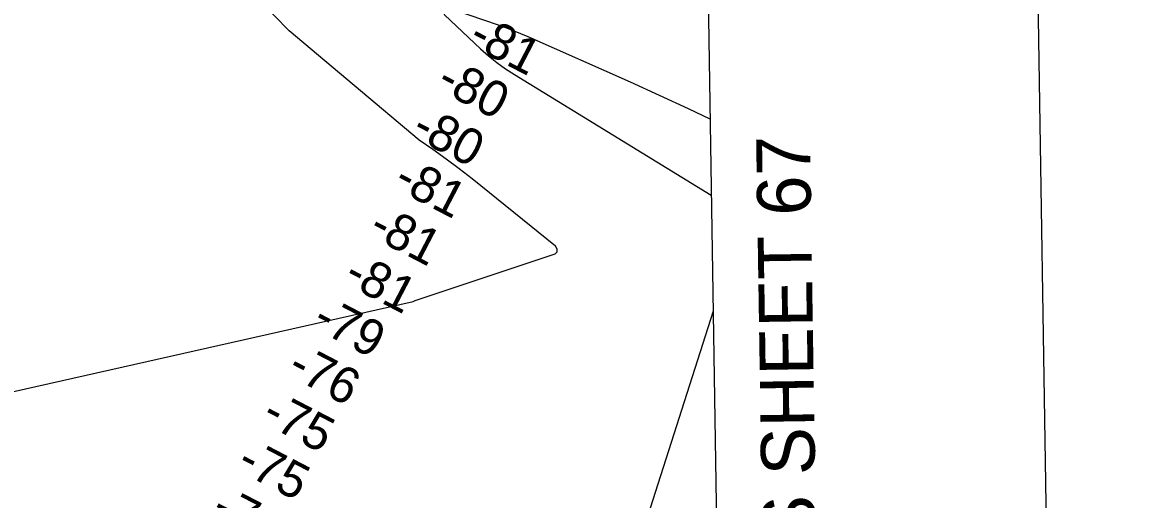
# Model space of a CAD drawing. Extents: x 3823584 to 3861785, y 301729 to 327625.
# Drawn here: x 3858261 to 3860359, y 316196 to 317083 of the extents above; entities that cross this region are included whole.
import ezdxf

# ---------------------------------------------------------------- set-up
doc = ezdxf.new("R2010")
doc.units = 0
for name, color, linetype in [('V-ANNO-SYMB', 7, 'Continuous'), ('V-ANNO-TEXT', 7, 'Continuous'), ('V-GRID-FRAM', 7, 'Continuous'), ('V-RIVR-RANG', 7, 'Continuous'), ('V-ROAD-CNTR', 7, 'Continuous'), ('V-TOPO-MINR', 7, 'Continuous'), ('V-UTIL-LINE', 7, 'Continuous')]:
    doc.layers.add(name, color=color, linetype=linetype)

msp = doc.modelspace()

# ---------------------------------------------------------------- linework, layer by layer
at = {"layer": 'V-ANNO-SYMB'}
msp.add_lwpolyline([(3827279.7, 302980), (3860358.9, 303490.1), (3860005.6, 326403.9), (3826926.4, 325893.9), (3827279.7, 302980)], dxfattribs=at)
at = {"layer": 'V-GRID-FRAM'}
msp.add_lwpolyline([(3827552.2, 325336), (3859397.3, 325827), (3859685.5, 307646.8), (3827824.6, 307155.6), (3827552.2, 325336)], dxfattribs=at)
at = {"layer": 'V-ROAD-CNTR'}
msp.add_spline([(3854116.1, 316942.4), (3854169.4, 316931.5), (3854298.8, 316901.8), (3854437.6, 316854.6), (3854560.5, 316798.2), (3854671.2, 316730.2), (3854747.1, 316675.9), (3854806.6, 316630), (3854875.8, 316567.3), (3854972.8, 316478), (3855148.5, 316306.8), (3855485, 315981.6), (3856075.1, 315410.1), (3856623.5, 314884.8), (3857154.5, 314370.4), (3857470.6, 314060.6), (3857747.4, 313795.6), (3858247.6, 313313.3), (3858629.5, 312940.3), (3859041.8, 312538.5), (3859429.8, 312165.7), (3859613.3, 311989.2)], degree=3, dxfattribs=at)
at = {"layer": 'V-TOPO-MINR'}
for points in [[(3858084.2, 316360.5), (3858986.8, 316563.7), (3858990.8, 316565.5), (3859251, 316652.6), (3859254.4, 316656), (3859254.3, 316660.9), (3859251.6, 316666.7), (3859096.5, 316791.8), (3859072.5, 316810.6), (3859048.2, 316828.9), (3859023.3, 316846.6), (3858998.1, 316863.7), (3858756.7, 317067.4), (3858700.7, 317124.7), (3858664.3, 317158.7), (3858626.2, 317190.2), (3858585.3, 317218.1), (3858542.6, 317243.6), (3858237.8, 317407.3)], [(3859538.8, 316902.9), (3859498.6, 316922.2), (3859390.7, 316971.8), (3859200.6, 317056.1), (3859187, 317061.9), (3859173.3, 317067.5), (3859159.4, 317072.7), (3859145.5, 317077.7), (3859063.5, 317105.5), (3859059.4, 317106.4), (3859055.3, 317106.8), (3859051.2, 317106.4), (3859047.1, 317105.5), (3859044.9, 317103.7), (3859043.7, 317101.7), (3859044, 317099.4), (3859045.2, 317096.8), (3859112.3, 317033.9), (3859127.2, 317020.7), (3859142.6, 317008.2), (3859158.7, 316996.7), (3859175.3, 316985.8), (3859541, 316761.8)]]:
    msp.add_lwpolyline(points, dxfattribs=at)
at = {"layer": 'V-UTIL-LINE'}
msp.add_line((3859544.4, 316545.6), (3859159.5, 315345.2), dxfattribs=at)

# ---------------------------------------------------------------- texts
at = {"layer": 'V-ANNO-TEXT'}
msp.add_text('JOINS SHEET 67', height=100, rotation=90.8834, dxfattribs=at).set_placement((3859740.6, 315810.5))
at = {"layer": 'V-RIVR-RANG'}
for s, p in [('-81', (3859086.3, 317042.3)), ('-80', (3859026.9, 316960.5)), ('-80', (3858980.5, 316871.9)), ('-81', (3858947.3, 316776.5)), ('-81', (3858900.9, 316687.9)), ('-81', (3858854.6, 316599.3)), ('-79', (3858796.6, 316516.7)), ('-76', (3858750, 316428.2)), ('-75', (3858702.2, 316340.4)), ('-75', (3858655.9, 316251.7)), ('-73', (3858608.1, 316163.9))]:
    msp.add_text(s, height=67, rotation=332.5344, dxfattribs=at).set_placement(p)

doc.saveas('drawing.dxf')
